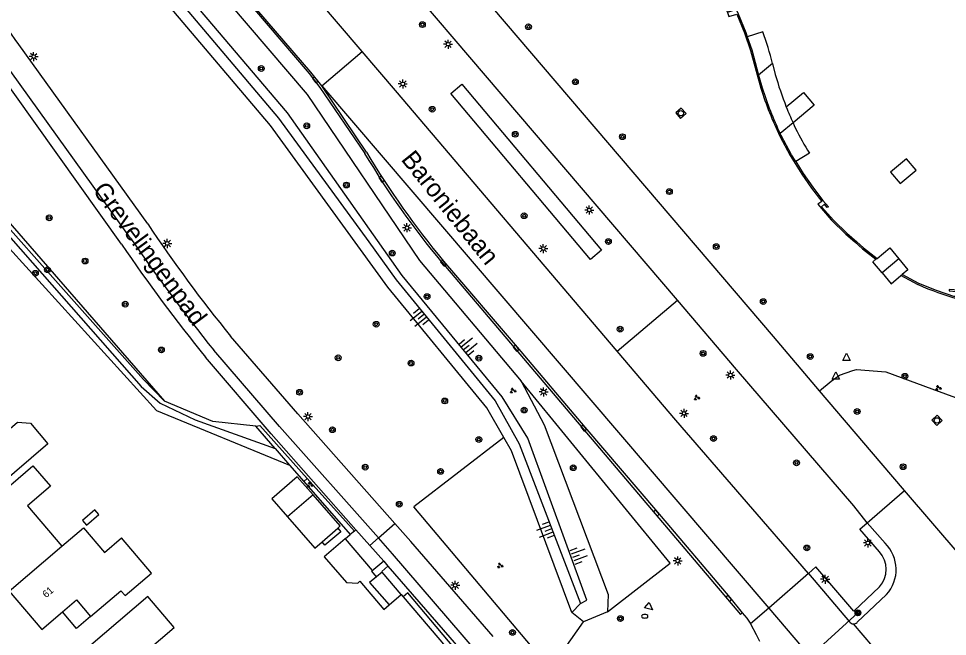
# Model space of a CAD drawing. Extents: x 131000 to 133013, y 393000 to 396501.
# Drawn here: x 131501.1 to 131629.4, y 395945.4 to 396030.9 of the extents above; entities that cross this region are included whole.
import ezdxf

# ---------------------------------------------------------------- set-up
doc = ezdxf.new("R2010")
doc.units = 0
for name, color, linetype in [('gg-afsc-hekwerk', 7, 'Continuous'), ('gg-afsc-muur', 7, 'Continuous'), ('gg-anno-huisnummerreeks BGT', 7, 'Continuous'), ('gg-anno-openbare ruimte label', 7, 'Continuous'), ('gg-bbg-bijgebouw', 7, 'Continuous'), ('gg-bbg-gedigitaliseerde bebouwing', 7, 'Continuous'), ('gg-bbg-gedigitaliseerde bijgebouw', 7, 'Continuous'), ('gg-bbg-hoofdgebouw', 7, 'Continuous'), ('gg-bbg-luifel en loopbrug', 7, 'Continuous'), ('gg-bbg-tussenscheiding', 7, 'Continuous'), ('gg-knt-BGT kruinlijn', 7, 'Continuous'), ('gg-knt-bovenkant onderkant talud', 7, 'Continuous'), ('gg-knt-verharding', 7, 'Continuous'), ('gg-knt-verharding nz', 7, 'Continuous'), ('gt-grn-groengrens', 7, 'Continuous'), ('gt-grn-weggrens', 7, 'Continuous'), ('gt-knt-lijn portaal', 7, 'Continuous'), ('gt-symb-boom', 7, 'Continuous'), ('gt-symb-brandkraan', 7, 'Continuous'), ('gt-symb-groenvak', 7, 'Continuous'), ('gt-symb-kolk', 7, 'Continuous'), ('gt-symb-lichtmast', 7, 'Continuous'), ('gt-symb-portaalmast', 7, 'Continuous'), ('gt-symb-rioolschacht', 7, 'Continuous'), ('gt-symb-talud symbool', 7, 'Continuous'), ('gt-symb-waterafsluiter', 7, 'Continuous')]:
    doc.layers.add(name, color=color, linetype=linetype)

# ---------------------------------------------------------------- blocks, each defined once
blk = doc.blocks.new('gt0-BOOM')
at = {"layer": 'gt-symb-boom'}
for radius in [0.4, 0.2]:
    blk.add_circle((0, 0), radius, dxfattribs=at)
blk = doc.blocks.new('gt0-KOLK')
at = {"layer": 'gt-symb-kolk'}
blk.add_lwpolyline([(0, 0), (0.37, 0), (0.37, 0.4), (-0.38, 0.4), (-0.38, 0), (0, 0)], dxfattribs=at)
blk = doc.blocks.new('gt0-LMAST')
at = {"layer": 'gt-symb-lichtmast'}
for p, q in [((-0.18, 0.17), (-0.45, 0.44)), ((-0.01, 0.25), (-0.01, 0.62)), ((0.17, 0.17), (0.44, 0.44)), ((-0.26, 0), (-0.63, 0)), ((-0.18, -0.18), (-0.45, -0.45)), ((-0.01, -0.25), (-0.01, -0.63)), ((0.44, -0.45), (0.17, -0.18)), ((0.24, 0), (0.62, 0))]:
    blk.add_line(p, q, dxfattribs=at)
blk.add_circle((-0.01, 0), 0.25, dxfattribs=at)
blk = doc.blocks.new('gt0-WAFSL')
at = {"layer": 'gt-symb-waterafsluiter'}
for p, q in [((-0.5, -0.33), (0, 0.67)), ((0, 0.67), (0.5, -0.33)), ((0.5, -0.33), (-0.5, -0.33))]:
    blk.add_line(p, q, dxfattribs=at)
blk = doc.blocks.new('gt0-RS')
at = {"layer": 'gt-symb-rioolschacht'}
blk.add_lwpolyline([(-0.5, -0.5), (0.5, -0.5), (0.5, 0.5), (-0.5, 0.5)], close=True, dxfattribs=at)
blk.add_circle((0, 0), 0.375, dxfattribs=at)
blk = doc.blocks.new('gt0-GRVAK')
at = {"layer": 'gt-symb-groenvak'}
for p, q in [((-0.11, 0.19), (-0.23, 0.24)), ((-0.18, 0.15), (0.09, 0.15)), ((-0.09, 0.21), (-0.16, 0.32)), ((-0.05, 0.21), (-0.05, 0.39)), ((0, 0.21), (0.06, 0.32)), ((0.02, 0.19), (0.13, 0.24)), ((0.26, -0.05), (0.2, 0.06)), ((0.31, -0.05), (0.31, 0.13)), ((0.35, -0.05), (0.41, 0.06)), ((-0.24, -0.23), (-0.36, -0.18)), ((-0.32, -0.26), (-0.05, -0.26)), ((-0.23, -0.21), (-0.29, -0.09)), ((-0.18, -0.2), (-0.18, -0.02)), ((-0.14, -0.21), (-0.07, -0.09)), ((-0.12, -0.23), (0, -0.18)), ((0.24, -0.07), (0.12, -0.02)), ((0.17, -0.11), (0.44, -0.11)), ((0.37, -0.07), (0.49, -0.02))]:
    blk.add_line(p, q, dxfattribs=at)
blk = doc.blocks.new('gt0-TALUD_1')
at = {"layer": 'gt-symb-talud symbool'}
for p, q in [((-1, -1), (-1, 0)), ((-0.5, -2), (-0.5, 0)), ((0, -1), (0, 0)), ((0.5, -2), (0.5, 0)), ((1, -1), (1, 0))]:
    blk.add_line(p, q, dxfattribs=at)
blk = doc.blocks.new('gt0-PORTM')
at = {"layer": 'gt-symb-portaalmast'}
for radius in [0.4, 0.33, 0.27, 0.21, 0.15]:
    blk.add_circle((0, 0), radius, dxfattribs=at)
blk = doc.blocks.new('gt0-BR')
at = {"layer": 'gt-symb-brandkraan'}
for centre, radius, start, end in [((-0.24, 0), 0.206, 107.5669, 252.4331), ((0.6, -2.66), 3, 106.892, 107.5669), ((0, -0.69), 0.938, 73.108, 106.892), ((-0.6, -2.66), 3, 72.4331, 73.108), ((0.24, 0), 0.206, 287.567, 72.4331), ((0.6, 2.66), 3, 252.4331, 253.108), ((0, 0.69), 0.938, 253.108, 286.8921), ((-0.6, 2.66), 3, 286.8921, 287.567)]:
    blk.add_arc(centre, radius, start, end, dxfattribs=at)

msp = doc.modelspace()

# ---------------------------------------------------------------- linework, layer by layer
at = {"layer": 'gg-afsc-hekwerk'}
for p, q in [((131538.53, 395969.12), (131540.48, 395966.86)), ((131540.48, 395966.86), (131546.89, 395959.54)), ((131554.22, 395950.9), (131569.55, 395932.97))]:
    msp.add_line(p, q, dxfattribs=at)
msp.add_lwpolyline([(131499.05, 396000), (131499.82, 395999.07), (131520.15, 395976.68), (131538.53, 395969.12)], dxfattribs=at)
at = {"layer": 'gg-afsc-muur'}
msp.add_line((131625.4, 395994.08), (131623.01, 395995.34), dxfattribs=at)
for points in [[(131593.39, 396043.45), (131594.38, 396041.93), (131595.88, 396039.29), (131597.21, 396036.55), (131598.3, 396033.89), (131599.21, 396031.16), (131600.32, 396031.47), (131601.38, 396028.89), (131602.21, 396026.47), (131603.65, 396021.24)], [(131593.55, 396043.58), (131594.55, 396042.04), (131596.06, 396039.38), (131597.39, 396036.63), (131598.38, 396034.24), (131599.23, 396031.79), (131600.04, 396032.06), (131599.63, 396032.99), (131599.8, 396033.1), (131600.51, 396031.55), (131601.56, 396028.96), (131601.78, 396028.34)], [(131606.27, 396014.63), (131607.71, 396011.94), (131609.32, 396009.35), (131610.66, 396007.44), (131612.09, 396005.6), (131611.51, 396005.2), (131613.39, 396003.06), (131615.42, 396001.05), (131616.62, 396000)], [(131608.47, 396011.09), (131609.49, 396009.46), (131610.82, 396007.56), (131612.24, 396005.73), (131612.99, 396004.86), (131612.84, 396004.73), (131612.45, 396005.19), (131612.05, 396004.85), (131613.75, 396002.97), (131615.56, 396001.2), (131616.93, 396000)], [(131616.62, 396000), (131617.72, 395999.04), (131619.56, 395997.59)], [(131616.93, 396000), (131617.86, 395999.18), (131619.72, 395997.72)], [(131633.49, 395993.28), (131632.2, 395993.23), (131629.69, 395993.41), (131629.67, 395993.22), (131630.63, 395993.12), (131630.44, 395992.42), (131627.93, 395993.26), (131625.48, 395994.26), (131623.18, 395995.47)]]:
    msp.add_lwpolyline(points, dxfattribs=at)
for centre, radius, start, end in [((131652.43, 396036.78), 51.19, 197.6655, 205.6322), ((131642.09, 396031.73), 41.18, 246.0877, 254.1802)]:
    msp.add_arc(centre, radius, start, end, dxfattribs=at)
at = {"layer": 'gg-bbg-bijgebouw'}
for p, q in [((131619.56, 395997.59), (131619.72, 395997.72)), ((131623.01, 395995.34), (131623.18, 395995.47)), ((131550.55, 395953.7), (131549.58, 395952.89)), ((131551.33, 395954.35), (131550.55, 395953.7)), ((131553.93, 395951.24), (131551.33, 395954.35))]:
    msp.add_line(p, q, dxfattribs=at)
for points in [[(131619.72, 395997.72), (131621.46, 395999.17), (131622.72, 395997.65)], [(131620.41, 395995.72), (131619.15, 395997.24), (131619.56, 395997.59)], [(131622.72, 395997.65), (131623.98, 395996.14), (131623.18, 395995.47)], [(131620.41, 395995.72), (131621.66, 395994.21), (131623.01, 395995.34)]]:
    msp.add_lwpolyline(points, dxfattribs=at)
at = {"layer": 'gg-bbg-gedigitaliseerde bebouwing'}
for p in [(131512.96, 395957.05), (131519.45, 395954.21)]:
    msp.add_line(p, (131515.32, 395959.06), dxfattribs=at)
for points in [[(131496.01, 395970.87), (131500.92, 395975.07), (131502.71, 395974.91), (131505.13, 395972.08), (131493.22, 395961.91)], [(131497.24, 395964.06), (131503.07, 395969.04), (131505.49, 395966.23), (131502.33, 395963.5), (131507.07, 395957.94)], [(131507.07, 395957.94), (131510.04, 395960.47), (131512.96, 395957.05)], [(131522.24, 395939.39), (131518.78, 395943.44), (131522.59, 395946.68), (131518.94, 395950.96), (131508.84, 395942.36)]]:
    msp.add_lwpolyline(points, dxfattribs=at)
at = {"layer": 'gg-bbg-gedigitaliseerde bijgebouw'}
for p, q in [((131541.77, 395965.04), (131539.6, 395967.53)), ((131541.77, 395965.04), (131538.25, 395961.98)), ((131549.58, 395952.89), (131552.27, 395949.8)), ((131552.27, 395949.8), (131553.93, 395951.24))]:
    msp.add_line(p, q, dxfattribs=at)
for points in [[(131621.58, 396009.64), (131622.89, 396008.06), (131625.11, 396009.91), (131623.8, 396011.49), (131621.58, 396009.64)], [(131539.6, 395967.53), (131536.08, 395964.46), (131538.25, 395961.98)]]:
    msp.add_lwpolyline(points, dxfattribs=at)
at = {"layer": 'gg-bbg-hoofdgebouw'}
for p, q in [((131499.78, 395951.72), (131504.3, 395946.41)), ((131504.3, 395946.41), (131507.15, 395948.83))]:
    msp.add_line(p, q, dxfattribs=at)
for points in [[(131511.04, 395948.21), (131515.22, 395951.77), (131515.8, 395951.09), (131519.45, 395954.21)], [(131507.15, 395948.83), (131509.1, 395950.49), (131511.04, 395948.21)]]:
    msp.add_lwpolyline(points, dxfattribs=at)
at = {"layer": 'gg-bbg-luifel en loopbrug'}
for p, q in [((131603.91, 396029.05), (131601.78, 396028.34)), ((131605.28, 396024.66), (131603.35, 396023.06)), ((131605.28, 396024.66), (131605.65, 396023.16)), ((131603.35, 396023.06), (131603.84, 396021.3)), ((131608.11, 396016.45), (131606.33, 396014.96)), ((131610.38, 396012.25), (131608.47, 396011.09)), ((131543.01, 395958.53), (131545.18, 395960.42)), ((131550.55, 395953.7), (131549.91, 395954.48))]:
    msp.add_line(p, q, dxfattribs=at)
for points in [[(131601.78, 396028.34), (131602.4, 396026.53), (131603.35, 396023.06)], [(131607.17, 396018.65), (131609.55, 396020.64), (131611.02, 396018.89), (131608.11, 396016.45)], [(131608.11, 396016.45), (131608.28, 396016.07), (131608.46, 396015.69)], [(131608.47, 396011.09), (131607.89, 396012.04), (131606.45, 396014.72), (131606.33, 396014.96)], [(131545.18, 395960.42), (131545.53, 395960.72), (131541.77, 395965.04)], [(131510.48, 395960.84), (131512.19, 395962.29), (131511.63, 395962.94), (131509.92, 395961.49), (131510.48, 395960.84)], [(131538.25, 395961.98), (131542.01, 395957.66), (131543.01, 395958.53)], [(131545.18, 395960.42), (131545.61, 395959.91), (131543.42, 395958.05), (131543.01, 395958.53)], [(131546.19, 395958.95), (131543.3, 395956.44), (131546.38, 395952.91), (131547.95, 395952.82), (131548.23, 395953.07)], [(131546.19, 395958.95), (131549.92, 395954.54), (131549.89, 395954.51), (131549.91, 395954.48)], [(131548.23, 395953.07), (131551.54, 395949.18), (131552.27, 395949.8)], [(131511.04, 395948.21), (131509.09, 395946.55), (131507.15, 395948.83)]]:
    msp.add_lwpolyline(points, dxfattribs=at)
for centre, radius, start, end in [((131556.21, 396011.79), 50.73, 14.6995, 19.891), ((131648.18, 396034.94), 44.13, 195.481, 201.6703), ((131651.73, 396036.49), 50.24, 197.5969, 205.3718), ((131647.66, 396034.7), 43.56, 201.6257, 204.7715), ((131636.62, 396029.15), 31.21, 205.5366, 212.7732)]:
    msp.add_arc(centre, radius, start, end, dxfattribs=at)
at = {"layer": 'gg-bbg-tussenscheiding'}
for p, q in [((131622.72, 395997.65), (131620.41, 395995.72)), ((131499.78, 395951.72), (131507.07, 395957.94))]:
    msp.add_line(p, q, dxfattribs=at)
at = {"layer": 'gg-knt-BGT kruinlijn'}
for points in [[(131382.97, 396198.55), (131440.18, 396131.61), (131537.02, 396017.08), (131549.46, 396000)], [(131578.74, 395950), (131579.63, 395950.45), (131571.46, 395972.85), (131567.9, 395978.56), (131554.08, 395995.35), (131538.23, 396017.84), (131383.97, 396199.4)], [(131549.46, 396000), (131553.27, 395994.76), (131566.96, 395978.04), (131570.24, 395972.08), (131578.74, 395950)]]:
    msp.add_lwpolyline(points, dxfattribs=at)
at = {"layer": 'gg-knt-bovenkant onderkant talud'}
for p, q in [((131579.13, 395947.47), (131577.52, 395948.76)), ((131582.48, 395948.85), (131579.13, 395947.47))]:
    msp.add_line(p, q, dxfattribs=at)
for points in [[(131385.57, 396201.6), (131443.34, 396134.6), (131540.94, 396020.36), (131556.49, 395997.43), (131570.54, 395980.75)], [(131568.15, 395972.94), (131565.79, 395977.07), (131552.09, 395993.72), (131535.9, 396016.08), (131506.88, 396050.39)], [(131570.54, 395980.75), (131573.72, 395974.72), (131582.55, 395951.24), (131582.48, 395948.85)], [(131577.52, 395948.76), (131569.18, 395971.12), (131568.15, 395972.94)]]:
    msp.add_lwpolyline(points, dxfattribs=at)
at = {"layer": 'gg-knt-verharding'}
for p, q in [((131518.92, 396002.48), (131501.13, 396027.27)), ((131549.15, 396012.39), (131542.98, 396021.55)), ((131631.34, 395956.5), (131623.5, 395965.63)), ((131620.82, 395958.33), (131618.35, 395961.17)), ((131549.63, 395958.01), (131547.7, 395960.19)), ((131546.19, 395958.95), (131546.89, 395959.54)), ((131551.55, 395955.83), (131549.63, 395958.01)), ((131551.55, 395955.83), (131549.91, 395954.48)), ((131551.55, 395955.83), (131552.12, 395955.15)), ((131552.12, 395955.15), (131563.3, 395942.32)), ((131610.23, 395954.13), (131615.91, 395947.48)), ((131616.97, 395947.4), (131621.04, 395951.22))]:
    msp.add_line(p, q, dxfattribs=at)
for points in [[(131376.41, 396216.26), (131386.23, 396204.88), (131395.83, 396193.64), (131430.29, 396153.25), (131469.32, 396107.56), (131508.02, 396062.21), (131541.23, 396023.27), (131541.98, 396022.33), (131542.72, 396021.33), (131548.91, 396012.23)], [(131611.77, 395979.41), (131605.42, 395986.91), (131566.63, 396032.35), (131527.26, 396078.56), (131488.33, 396124.14), (131453.18, 396165.43)], [(131592.13, 395991.95), (131561.28, 396028.07), (131522.2, 396073.86), (131483.23, 396119.58), (131447.93, 396160.96)], [(131548.56, 396026.32), (131513.96, 396066.83), (131474.84, 396112.65), (131447.63, 396144.61)], [(131542.98, 396021.55), (131541.48, 396023.47), (131532.85, 396033.53), (131522.83, 396045.28), (131504.38, 396066.99), (131493.63, 396079.52), (131484.95, 396089.7), (131474.88, 396101.48), (131465.49, 396112.51), (131455.46, 396124.24), (131445.42, 396136.01), (131442.09, 396139.9)], [(131515.29, 395999.68), (131497.43, 396024.7), (131493.52, 396029.97)], [(131583.81, 395984.87), (131553.15, 396020.95), (131548.56, 396026.32)], [(131559.56, 395997.17), (131600.84, 395948.49), (131601.08, 395948.7)], [(131559.79, 395997.35), (131569.96, 395985.42), (131579.32, 395974.38), (131589.37, 395962.64), (131599.37, 395950.84), (131601.08, 395948.7)], [(131618.35, 395961.17), (131616.5, 395963.52), (131600.31, 395982.37), (131592.13, 395991.95)], [(131553.07, 395961.06), (131539.67, 395976.21), (131530.38, 395986.95)], [(131610.23, 395954.13), (131591.9, 395975.35), (131583.81, 395984.87)], [(131547.7, 395960.19), (131535.99, 395973.45), (131526.9, 395984.05)], [(131623.5, 395965.63), (131620.27, 395969.39), (131611.77, 395979.41)], [(131620.04, 395957.16), (131617.32, 395960.27), (131618.35, 395961.17)], [(131566.65, 395945.44), (131555.28, 395958.55), (131553.07, 395961.06)], [(131552.12, 395955.15), (131551.26, 395954.44), (131551.33, 395954.35)], [(131620.06, 395952.28), (131616.5, 395948.94), (131611.27, 395955.05), (131610.23, 395954.13)], [(131601.08, 395948.7), (131601.72, 395947.95), (131602.18, 395947.29), (131602.23, 395947.2)], [(131602.23, 395947.2), (131603.03, 395945.71), (131603.45, 395944.81)]]:
    msp.add_lwpolyline(points, dxfattribs=at)
for centre, radius, start, end in [((131392.22, 395951.06), 132.93, 34.9822, 41.1235), ((131648.15, 396071.1), 115.39, 210.6737, 219.8465), ((131653.74, 396075.08), 121.94, 210.9386, 219.6001), ((131694.91, 396120.34), 211.81, 213.8105, 219.0327), ((131731.71, 396148.5), 262.66, 214.5132, 218.7604), ((131617.19, 395954.66), 5.16, 318.1981, 45.3465), ((131617.28, 395954.71), 3.69, 318.8096, 41.6599), ((131616.47, 395947.84), 0.667, 212.8636, 265.3089), ((131616.47, 395947.84), 0.667, 265.245, 317.7086)]:
    msp.add_arc(centre, radius, start, end, dxfattribs=at)
at = {"layer": 'gg-knt-verharding nz'}
msp.add_line((131516.53, 396000.51), (131498.72, 396025.36), dxfattribs=at)
for points in [[(131550.81, 395959.06), (131537.15, 395974.45), (131528.05, 395985.02)], [(131564.35, 395943.35), (131552.76, 395956.85), (131550.81, 395959.06)]]:
    msp.add_lwpolyline(points, dxfattribs=at)
msp.add_arc((131727.75, 396145.47), 256.17, 214.4619, 218.7804, dxfattribs=at)
at = {"layer": 'gt-grn-groengrens'}
for p, q in [((131583.81, 395984.87), (131592.13, 395991.95)), ((131536.54, 395971.44), (131533.88, 395974.53)), ((131568.15, 395972.94), (131555.72, 395963.38)), ((131536.54, 395971.44), (131538.53, 395969.12)), ((131540.48, 395966.86), (131540.98, 395967.29)), ((131540.98, 395967.29), (131547.5, 395960.01)), ((131574.56, 395941), (131555.72, 395963.38)), ((131547.5, 395960.01), (131546.89, 395959.54)), ((131547.5, 395960.01), (131547.7, 395960.19)), ((131553.93, 395951.24), (131554.22, 395950.9)), ((131578.74, 395950), (131577.52, 395948.76)), ((131574.56, 395941), (131579.13, 395947.47))]:
    msp.add_line(p, q, dxfattribs=at)
for points in [[(131562.35, 396021.81), (131581.65, 395998.86), (131580.11, 395997.57), (131560.81, 396020.52), (131562.35, 396021.81)], [(131521.26, 395977.99), (131518.34, 395980.97), (131486.27, 396017.01)], [(131487.03, 396017.5), (131492.82, 396010.66), (131521.26, 395977.99)], [(131464.29, 396002.25), (131477.89, 396013.95), (131480.84, 396015.21), (131484.51, 396015.58), (131487.5, 396014.63), (131497.31, 396003.53), (131518, 395979.99), (131520.65, 395977.71), (131525.47, 395975.37), (131536.54, 395971.44)], [(131611.77, 395979.41), (131613.36, 395980.76), (131614.52, 395981.56), (131616.36, 395982.23), (131616.89, 395982.35), (131620.92, 395982.01), (131627.27, 395979.66), (131631.08, 395978.3), (131632.77, 395977.51), (131635, 395976.25), (131638.26, 395972.84), (131641.74, 395968.71)], [(131582.48, 395948.85), (131591.13, 395955.57), (131570.54, 395980.75)], [(131533.88, 395974.53), (131527.92, 395975.17), (131521.26, 395977.99)], [(131533.88, 395974.53), (131534.42, 395974.62), (131540.98, 395967.29)], [(131570.03, 395933.46), (131554.86, 395951.46), (131554.22, 395950.9)]]:
    msp.add_lwpolyline(points, dxfattribs=at)
at = {"layer": 'gt-grn-weggrens'}
for p, q in [((131542.98, 396021.55), (131548.56, 396026.32)), ((131542.98, 396021.55), (131604.74, 395949.37)), ((131618.35, 395961.17), (131623.5, 395965.63)), ((131550.81, 395959.06), (131553.07, 395961.06)), ((131549.63, 395958.01), (131550.81, 395959.06)), ((131610.23, 395954.13), (131604.74, 395949.37)), ((131604.74, 395949.37), (131602.23, 395947.2)), ((131604.74, 395949.37), (131628.22, 395921.92)), ((131616.42, 395947.18), (131623.18, 395939.3))]:
    msp.add_line(p, q, dxfattribs=at)
at = {"layer": 'gt-knt-lijn portaal'}
msp.add_line((131617.07, 395948.71), (131607.9, 395940.41), dxfattribs=at)

# ---------------------------------------------------------------- block references
at = {"layer": 'gt-symb-boom'}
for p in [(131556.88, 396030.03), (131571.54, 396029.74), (131534.62, 396023.97), (131578.03, 396022.14), (131558.24, 396018.33), (131540.9, 396016.04), (131569.72, 396014.87), (131584.52, 396014.54), (131546.38, 396007.86), (131591.01, 396006.94), (131505.32, 396003.32), (131570.94, 396003.61), (131582.59, 396000.04), (131597.5, 395999.34), (131552.72, 395998.45), (131510.26, 395997.35), (131503.4, 395995.66), (131505.08, 395996.14), (131557.53, 395992.43), (131603.99, 395991.74), (131515.82, 395991.39), (131550.5, 395988.61), (131584.21, 395987.92), (131520.82, 395985.06), (131545.25, 395983.97), (131564.69, 395983.92), (131595.67, 395984.58), (131610.48, 395984.14), (131555.31, 395983.24), (131623.57, 395981.42), (131539.91, 395979.2), (131559.97, 395978), (131570.95, 395976.74), (131616.97, 395976.54), (131544.45, 395974.02), (131564.68, 395972.68), (131597.11, 395972.8), (131548.99, 395968.84), (131577.74, 395968.77), (131608.58, 395969.44), (131623.31, 395968.91), (131559.4, 395968.26), (131553.69, 395963.72), (131610.01, 395957.68), (131584.24, 395947.91), (131569.34, 395946)]:
    msp.add_blockref('gt0-BOOM', p, dxfattribs=at)
at = {"layer": 'gt-symb-brandkraan'}
msp.add_blockref('gt0-BR', (131587.61, 395948.23), dxfattribs=at)
at = {"layer": 'gt-symb-groenvak'}
for p in [(131569.38, 395979.41), (131628.16, 395979.78), (131594.79, 395978.44), (131541.34, 395966.38), (131567.61, 395955.23)]:
    msp.add_blockref('gt0-GRVAK', p, dxfattribs=at)
at = {"layer": 'gt-symb-kolk'}
for p, rotation in [((131542.22, 396022.53), 128.07881687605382), ((131551.4, 396008.79), 122.54855624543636), ((131559.95, 395997.17), 129.29621981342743), ((131569.96, 395985.42), 130.43586227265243), ((131579.32, 395974.38), 130.2984369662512), ((131589.37, 395962.64), 130.57328528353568), ((131599.37, 395950.84), 130.25815783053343)]:
    msp.add_blockref('gt0-KOLK', p, dxfattribs=dict(at, rotation=rotation))
at = {"layer": 'gt-symb-lichtmast'}
for p in [(131560.44, 396027.33), (131503.17, 396025.62), (131554.18, 396021.84), (131579.95, 396004.4), (131554.76, 396001.95), (131521.63, 395999.78), (131573.6, 395999.07), (131599.46, 395981.58), (131573.64, 395979.26), (131593.05, 395976.29), (131541.08, 395975.84), (131618.45, 395958.37), (131592.17, 395955.89), (131612.55, 395953.35), (131561.42, 395952.51)]:
    msp.add_blockref('gt0-LMAST', p, dxfattribs=at)
at = {"layer": 'gt-symb-portaalmast'}
msp.add_blockref('gt0-PORTM', (131617.07, 395948.71), dxfattribs=at)
at = {"layer": 'gt-symb-rioolschacht'}
for p, rotation in [((131592.61, 396017.78), -49.54161829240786), ((131627.99, 395975.31), -46.782320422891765)]:
    msp.add_blockref('gt0-RS', p, dxfattribs=dict(at, rotation=rotation))
at = {"layer": 'gt-symb-talud symbool'}
for p, xscale, yscale, rotation in [((131557.08, 395989.99), 1.0005158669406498, 1.0005158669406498, -50.67835922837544), ((131562.58, 395985.05), 0.9996044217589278, 0.9996044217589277, 129.4386247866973), ((131574.76, 395960.37), 0.9996849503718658, 0.9996849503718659, -68.95425918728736), ((131577.62, 395956.35), 1.0006243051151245, 1.0006243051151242, 110.0467032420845)]:
    msp.add_blockref('gt0-TALUD_1', p, dxfattribs=dict(at, xscale=xscale, yscale=yscale, rotation=rotation))
at = {"layer": 'gt-symb-waterafsluiter'}
for p in [(131615.49, 395983.94), (131614.01, 395981.34)]:
    msp.add_blockref('gt0-WAFSL', p, dxfattribs=at)
at = {"layer": 'gt-symb-waterafsluiter', "rotation": -129.1966888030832}
msp.add_blockref('gt0-WAFSL', (131588.15, 395949.56), dxfattribs=at)

# ---------------------------------------------------------------- texts
at = {"layer": 'gg-anno-huisnummerreeks BGT'}
msp.add_text('61', height=1, rotation=40.4, dxfattribs=at).set_placement((131504.88, 395950.71))
at = {"layer": 'gg-anno-openbare ruimte label'}
for s, rotation, p in [('Baroniebaan', 308.8, (131553.84, 396011.36)), ('Grevelingenpad', 306.6, (131511.21, 396007.11))]:
    msp.add_text(s, height=2.5, rotation=rotation, dxfattribs=at).set_placement(p)

doc.saveas('drawing.dxf')
